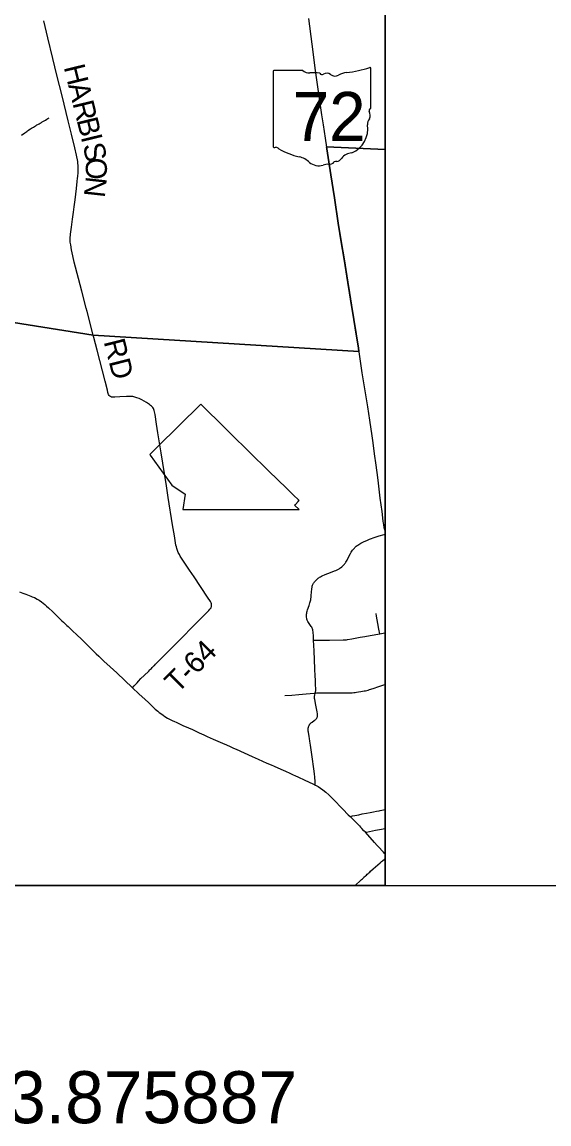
# Model space of a CAD drawing. Extents: x -1.4 to 35.4, y 0 to 22.
# Drawn here: x 22.883 to 24.301, y 12.413 to 15.379 of the extents above; entities that cross this region are included whole.
import ezdxf

# ---------------------------------------------------------------- set-up
doc = ezdxf.new("R2010")
doc.units = 0
for name, color, linetype in [('GM_X_City_Street', 7, 'Continuous'), ('GM_X_County_Road', 7, 'Continuous'), ('GM_X_County_Text', 7, 'Continuous'), ('GM_X_Minor_River', 7, 'Continuous'), ('GM_X_State_Location', 7, 'Continuous'), ('GM_X_State_Route', 7, 'Continuous'), ('GM_X_State_Shield', 7, 'Continuous'), ('GM_X_Township_Road', 7, 'Continuous'), ('GM_X_Township_Road_Text', 7, 'Continuous'), ('SC_Scratch1', 7, 'Continuous'), ('SH_Border', 7, 'Continuous'), ('SH_Text', 7, 'Continuous')]:
    doc.layers.add(name, color=color, linetype=linetype)

msp = doc.modelspace()

# ---------------------------------------------------------------- linework, layer by layer
at = {"layer": 'GM_X_City_Street'}
msp.add_line((23.8576, 13.1418), (23.8598, 13.1427), dxfattribs=at)
for points in [[(23.6675, 13.7148), (23.6668, 13.7287), (23.6663, 13.734), (23.666, 13.7374), (23.6656, 13.7406), (23.6651, 13.7431), (23.6644, 13.7456), (23.6636, 13.7476), (23.6626, 13.7496), (23.6611, 13.7518), (23.6552, 13.7597), (23.6535, 13.7624), (23.6521, 13.765), (23.6512, 13.7671), (23.6505, 13.7689), (23.6497, 13.7711), (23.6492, 13.773), (23.6486, 13.7765), (23.6483, 13.7786), (23.6483, 13.7801), (23.6483, 13.7826), (23.6485, 13.7849), (23.6489, 13.7878), (23.6495, 13.7903), (23.6503, 13.7934), (23.6512, 13.7962), (23.6554, 13.8079), (23.6567, 13.8116), (23.6577, 13.815), (23.6585, 13.818), (23.6592, 13.8205), (23.6597, 13.8232), (23.6602, 13.826), (23.6608, 13.8309), (23.6613, 13.8353), (23.6627, 13.8527), (23.6629, 13.8549), (23.6632, 13.8569), (23.6636, 13.8587), (23.664, 13.8605), (23.6647, 13.8626), (23.6654, 13.8644), (23.6663, 13.8663), (23.6674, 13.8684), (23.6686, 13.8702), (23.6698, 13.8717), (23.671, 13.8732), (23.6725, 13.875), (23.674, 13.8766), (23.676, 13.8784), (23.6778, 13.8799), (23.6798, 13.8815), (23.6817, 13.8828), (23.6838, 13.8842), (23.6862, 13.8857), (23.6886, 13.8869), (23.6923, 13.8886), (23.6965, 13.8905), (23.703, 13.8933), (23.7085, 13.8956), (23.7236, 13.9012), (23.7276, 13.9028), (23.7311, 13.9043), (23.7341, 13.9057), (23.7362, 13.9069), (23.7384, 13.9083), (23.7398, 13.9094), (23.7433, 13.9122), (23.7469, 13.9157), (23.7504, 13.9195), (23.7518, 13.9213), (23.753, 13.9228), (23.7544, 13.925), (23.756, 13.9278), (23.7575, 13.9303), (23.7624, 13.9402), (23.7668, 13.9482), (23.7685, 13.9514), (23.7702, 13.9542), (23.7722, 13.9569), (23.774, 13.9592), (23.7754, 13.961), (23.7772, 13.9628), (23.7788, 13.9643), (23.7805, 13.966), (23.7825, 13.9676), (23.7847, 13.9695), (23.7869, 13.9711), (23.7893, 13.9726), (23.7917, 13.9741), (23.7944, 13.9757), (23.7982, 13.9777), (23.8017, 13.9793), (23.813, 13.9845), (23.8183, 13.9867), (23.8233, 13.9887), (23.828, 13.9906), (23.8332, 13.9924), (23.8387, 13.9942), (23.8438, 13.9957), (23.8573, 13.9995), (23.8598, 14.0001)], [(23.8455, 13.7321), (23.8432, 13.7442), (23.8403, 13.7594), (23.8368, 13.7795), (23.8356, 13.7863)], [(23.8455, 13.7321), (23.8589, 13.7343), (23.8598, 13.7345)], [(23.6675, 13.7148), (23.6717, 13.7149), (23.7102, 13.7152), (23.7469, 13.7154), (23.7505, 13.7156), (23.7527, 13.7158), (23.756, 13.7162), (23.7588, 13.7167), (23.7707, 13.7188), (23.7927, 13.723), (23.805, 13.7252), (23.8199, 13.7277), (23.8455, 13.7321)], [(23.672, 13.5726), (23.6726, 13.5753), (23.6732, 13.579), (23.6734, 13.581), (23.6734, 13.5829), (23.6729, 13.5953), (23.6723, 13.6077), (23.6719, 13.6176), (23.671, 13.6381), (23.6688, 13.6859), (23.6675, 13.7148)], [(23.672, 13.5726), (23.6753, 13.5729), (23.6803, 13.5732), (23.6874, 13.5735), (23.7025, 13.5733), (23.7275, 13.5731), (23.746, 13.5731), (23.7578, 13.573), (23.7671, 13.5731), (23.771, 13.5734), (23.7756, 13.5738), (23.7791, 13.5742), (23.7833, 13.5748), (23.7886, 13.5755), (23.7944, 13.5764), (23.8035, 13.5781), (23.8074, 13.5789), (23.8108, 13.5797), (23.8142, 13.5806), (23.818, 13.5818), (23.8275, 13.5851), (23.8433, 13.5905), (23.8563, 13.5948), (23.8598, 13.5959)], [(23.5901, 13.5656), (23.6091, 13.5671), (23.6277, 13.5687), (23.6476, 13.5704), (23.6687, 13.5723), (23.672, 13.5726)], [(23.6717, 13.325), (23.6717, 13.3274), (23.6716, 13.3342), (23.6714, 13.3378), (23.6711, 13.3421), (23.6706, 13.3473), (23.6698, 13.3543), (23.6687, 13.3627), (23.6627, 13.407), (23.659, 13.4323), (23.6582, 13.438), (23.6575, 13.4427), (23.6562, 13.45), (23.6553, 13.4556), (23.6534, 13.4671), (23.653, 13.4702), (23.6528, 13.4718), (23.6528, 13.4732), (23.6528, 13.4745), (23.6529, 13.4755), (23.653, 13.4769), (23.6533, 13.4786), (23.6535, 13.4798), (23.6538, 13.4811), (23.6541, 13.482), (23.6546, 13.4834), (23.6551, 13.4845), (23.6556, 13.4856), (23.6561, 13.4866), (23.6567, 13.4876), (23.6574, 13.4886), (23.6581, 13.4895), (23.6586, 13.4902), (23.6593, 13.4909), (23.6598, 13.4916), (23.6605, 13.4922), (23.6613, 13.493), (23.6622, 13.4937), (23.6632, 13.4944), (23.6688, 13.4983), (23.6704, 13.4995), (23.6719, 13.5006), (23.6731, 13.5018), (23.6742, 13.5029), (23.6751, 13.504), (23.6758, 13.505), (23.6764, 13.5061), (23.6771, 13.5073), (23.6776, 13.5087), (23.6779, 13.5098), (23.6781, 13.511), (23.6782, 13.5124), (23.6782, 13.5137), (23.6781, 13.5149), (23.6779, 13.5163), (23.6769, 13.5219), (23.6736, 13.5396), (23.6707, 13.5548), (23.6703, 13.5577), (23.6701, 13.5597), (23.67, 13.5615), (23.6701, 13.5633), (23.6703, 13.565), (23.6706, 13.5668), (23.672, 13.5726)], [(23.7655, 13.2402), (23.7699, 13.2411), (23.7723, 13.2416), (23.7783, 13.2428), (23.7888, 13.2451), (23.7979, 13.2471), (23.8101, 13.2494), (23.8196, 13.2512), (23.8287, 13.253), (23.8371, 13.2543), (23.8436, 13.2556), (23.8466, 13.2561), (23.8598, 13.2588)], [(23.8598, 13.1392), (23.8576, 13.1418), (23.8553, 13.1444), (23.852, 13.148), (23.845, 13.1557), (23.8389, 13.1623), (23.8316, 13.1701), (23.8068, 13.1977), (23.8027, 13.2021), (23.797, 13.2082), (23.7938, 13.2117)], [(23.8068, 13.1977), (23.8098, 13.1983), (23.8342, 13.2031), (23.8504, 13.2063), (23.8592, 13.2082), (23.8598, 13.2083)], [(23.7794, 13.0546), (23.7833, 13.0582), (23.7909, 13.0653), (23.7962, 13.0703), (23.7989, 13.0728), (23.8015, 13.0753), (23.8029, 13.0765), (23.8068, 13.0802), (23.8096, 13.0826), (23.8118, 13.0846), (23.8145, 13.0872), (23.8159, 13.0884), (23.8186, 13.0908), (23.8208, 13.0929), (23.8277, 13.099), (23.8463, 13.1154), (23.8504, 13.119), (23.8527, 13.1211), (23.8579, 13.1258), (23.8598, 13.1275)]]:
    msp.add_lwpolyline(points, dxfattribs=at)
at = {"layer": 'GM_X_County_Road'}
for points in [[(22.8756, 13.8453), (22.8849, 13.8418), (22.893, 13.8387), (22.9063, 13.8335), (22.9103, 13.8317), (22.9162, 13.8295), (22.9238, 13.8253), (22.9288, 13.8226), (22.9349, 13.8182), (22.9398, 13.8145), (22.9441, 13.8108), (22.9488, 13.8068), (22.9541, 13.8016), (22.9654, 13.7909), (22.9743, 13.7823), (22.9806, 13.7763), (22.9837, 13.7733), (22.9901, 13.7674), (22.9942, 13.7637), (22.9982, 13.7598), (23, 13.7582), (23.0034, 13.7547), (23.0069, 13.7513), (23.0105, 13.7479), (23.0149, 13.7438), (23.0207, 13.7382), (23.0284, 13.731), (23.0445, 13.7155), (23.0617, 13.6985), (23.0762, 13.6844), (23.0825, 13.6784), (23.0892, 13.672), (23.0932, 13.6682), (23.103, 13.6588), (23.1199, 13.6432), (23.1377, 13.6268), (23.1593, 13.6062), (23.1792, 13.5875), (23.18, 13.5867)], [(23.18, 13.5867), (23.1974, 13.5706), (23.2138, 13.5554), (23.2227, 13.5468), (23.2329, 13.5369), (23.2384, 13.532), (23.2414, 13.5293)], [(23.2414, 13.5293), (23.2481, 13.5234), (23.252, 13.5203), (23.2559, 13.5174), (23.2624, 13.5127), (23.267, 13.5096), (23.2744, 13.5052), (23.2793, 13.5026), (23.2882, 13.4982), (23.291, 13.4969), (23.2994, 13.493), (23.3045, 13.4906), (23.3117, 13.4873), (23.3174, 13.4847), (23.3247, 13.4813), (23.3309, 13.4786), (23.3411, 13.4741), (23.3519, 13.4692), (23.3598, 13.4657), (23.3723, 13.4601), (23.3812, 13.4558), (23.397, 13.4486), (23.4094, 13.4432), (23.4162, 13.4402), (23.4219, 13.4377), (23.4326, 13.4329), (23.4428, 13.4284), (23.4462, 13.4269), (23.4518, 13.4243), (23.4592, 13.4211), (23.5022, 13.4018), (23.518, 13.3948)], [(23.518, 13.3948), (23.5416, 13.3842), (23.553, 13.3791), (23.5615, 13.3753)], [(23.5615, 13.3753), (23.579, 13.3676), (23.5914, 13.3621)], [(23.5914, 13.3621), (23.6033, 13.3568), (23.6103, 13.3537), (23.6192, 13.3496), (23.6248, 13.3472), (23.6441, 13.3384), (23.6654, 13.3283), (23.6717, 13.325)], [(23.6717, 13.325), (23.6747, 13.3234), (23.6795, 13.3207), (23.6858, 13.3167), (23.6923, 13.3121), (23.7, 13.3059), (23.7084, 13.2985), (23.7169, 13.2903), (23.7273, 13.2796), (23.7389, 13.2676), (23.746, 13.2598), (23.7608, 13.2447), (23.7655, 13.2402)], [(23.7655, 13.2402), (23.7746, 13.2314), (23.7766, 13.2295), (23.7907, 13.215), (23.7938, 13.2117)]]:
    msp.add_lwpolyline(points, dxfattribs=at)
at = {"layer": 'GM_X_County_Text'}
msp.add_lwpolyline([(23.3157, 14.0665), (23.6283, 14.0665), (23.6165, 14.0782), (23.6171, 14.0788), (23.6184, 14.0802), (23.6258, 14.0884), (23.628, 14.0908), (23.6282, 14.091), (23.6258, 14.0933), (23.6141, 14.1048), (23.6083, 14.1104), (23.6081, 14.1104), (23.5954, 14.1228), (23.546, 14.1712), (23.4437, 14.2717), (23.43, 14.2851), (23.3636, 14.3503), (23.2468, 14.2341), (23.2414, 14.2287), (23.227, 14.2144), (23.2279, 14.2132), (23.2859, 14.1322), (23.322, 14.1082)], close=True, dxfattribs=at)
at = {"layer": 'GM_X_Minor_River'}
msp.add_lwpolyline([(22.8814, 15.0742), (22.8898, 15.0806), (22.8925, 15.0821), (22.8955, 15.0843), (22.8974, 15.0858), (22.9005, 15.088), (22.904, 15.0902), (22.9059, 15.0914), (22.9078, 15.0928), (22.9097, 15.094), (22.912, 15.0951), (22.9139, 15.0962), (22.9162, 15.0977), (22.9185, 15.0992), (22.9204, 15.1003), (22.9227, 15.1018), (22.925, 15.1032), (22.9273, 15.1043), (22.9292, 15.1051), (22.9319, 15.1066), (22.9349, 15.1084), (22.9372, 15.1099), (22.9407, 15.1118), (22.9437, 15.1136), (22.9456, 15.1147), (22.9491, 15.1173), (22.9518, 15.1192), (22.9541, 15.1203), (22.9556, 15.1207)], dxfattribs=at)
at = {"layer": 'GM_X_State_Route'}
for points in [[(23.7028, 15.0422), (23.6991, 15.0664), (23.6937, 15.102), (23.6896, 15.129), (23.6835, 15.1733), (23.673, 15.2484), (23.6636, 15.3192), (23.6544, 15.3888)], [(23.7898, 14.4913), (23.7881, 14.5017), (23.7823, 14.5391), (23.7757, 14.5777), (23.7697, 14.6158), (23.7643, 14.6501), (23.7597, 14.6777), (23.7497, 14.7409), (23.7418, 14.7875), (23.7339, 14.8372), (23.7235, 14.9054), (23.7142, 14.9675), (23.7035, 15.0375), (23.7028, 15.0422)], [(23.8558, 14.0302), (23.8551, 14.0353), (23.852, 14.0612), (23.847, 14.0975), (23.8419, 14.1375), (23.84, 14.1529), (23.8355, 14.1861), (23.8313, 14.2169), (23.8276, 14.2458), (23.8248, 14.2649), (23.8188, 14.3071), (23.8132, 14.3433), (23.7985, 14.4348), (23.7898, 14.4913)], [(23.8598, 14.0093), (23.8585, 14.0145), (23.8578, 14.0175), (23.8572, 14.0209), (23.8567, 14.0238), (23.8564, 14.0262), (23.8558, 14.0302)]]:
    msp.add_lwpolyline(points, dxfattribs=at)
at = {"layer": 'GM_X_State_Shield'}
for p, q in [((23.6381, 15.2483), (23.5609, 15.2483)), ((23.8219, 15.1486), (23.8219, 15.2533)), ((23.5583, 15.2449), (23.5583, 15.0447)), ((23.8219, 15.1486), (23.8219, 15.1486))]:
    msp.add_line(p, q, dxfattribs=at)
for centre, radius, start, end in [((23.5613, 15.2453), 0.00305, 98.1301, 188.1301), ((23.6565, 15.2715), 0.0296, 231.6195, 271.1119), ((23.728, 15.5211), 0.2796, 275.8445, 288.9065), ((23.819, 15.2537), 0.00294, 351.8621, 97.738), ((23.6663, 15.136), 0.1064, 80.4867, 94.9883), ((23.6904, 15.2463), 0.00855, 219.7921, 297.1024), ((23.703, 15.2232), 0.0178, 54.4667, 119.1411), ((23.7259, 15.2549), 0.0214, 233.8562, 294.8282), ((23.7637, 15.1872), 0.0563, 97.3462, 120.7689), ((23.8213, 15.1409), 0.00454, 107.944, 210.337), ((23.7924, 15.1277), 0.0273, 340.033, 23.6496), ((23.8188, 15.1482), 0.00314, 289.6038, 7.7341), ((23.7437, 15.0915), 0.0699, 292.3089, 8.9858), ((23.8325, 15.1048), 0.0198, 136.8065, 186.9296), ((23.5613, 15.0443), 0.00308, 171.9584, 258.3066), ((23.5618, 15.0648), 0.0235, 267.339, 280.6039), ((23.5666, 15.0332), 0.00848, 29.7484, 93.2717), ((23.6737, 15.213), 0.2019, 240.4129, 257.1985), ((23.6135, 14.9548), 0.0632, 47.1842, 75.836), ((23.7246, 15.0253), 0.0226, 282.8732, 323.2771), ((23.7732, 14.9886), 0.0383, 94.4031, 142.5768), ((23.6818, 15.0322), 0.0401, 230.7004, 286.2918), ((23.705, 14.963), 0.0329, 85.6951, 111.2099), ((23.7079, 15.0172), 0.0214, 268.777, 315.5493), ((23.7272, 14.9978), 0.00601, 65.7517, 132.6484)]:
    msp.add_arc(centre, radius, start, end, dxfattribs=at)
at = {"layer": 'GM_X_Township_Road'}
msp.add_line((23.0743, 14.5356), (23.0576, 14.5996), dxfattribs=at)
for points in [[(23.0576, 14.5996), (23.0554, 14.6082), (23.0435, 14.6546), (23.0346, 14.6882), (23.0233, 14.7328), (23.0195, 14.7491), (23.0159, 14.7661), (23.0136, 14.779), (23.0125, 14.7866), (23.0123, 14.7914), (23.0123, 14.7961), (23.0125, 14.8002), (23.0129, 14.8045), (23.0133, 14.8076), (23.0155, 14.8263), (23.0184, 14.8484), (23.0209, 14.8669), (23.0228, 14.8816), (23.0235, 14.8878), (23.0253, 14.9007), (23.029, 14.9305), (23.0313, 14.95), (23.0322, 14.9584), (23.0327, 14.963), (23.0336, 14.9742), (23.0341, 14.9838), (23.0341, 14.989), (23.0338, 14.9933), (23.0333, 14.9978), (23.0326, 15.0031), (23.0294, 15.0206), (23.0248, 15.0399), (23.0158, 15.0766), (23.0066, 15.1133), (22.9906, 15.1798), (22.9767, 15.2358), (22.9657, 15.2805), (22.9521, 15.336), (22.941, 15.3825)], [(23.3336, 13.9037), (23.3087, 13.9412), (23.3061, 13.9456), (23.3031, 13.9508), (23.3018, 13.9536), (23.3009, 13.9559), (23.3, 13.9587), (23.2992, 13.9616), (23.2982, 13.9661), (23.2971, 13.9708), (23.2927, 13.9959), (23.2878, 14.0253), (23.2761, 14.0989), (23.2711, 14.1302), (23.2615, 14.1916), (23.257, 14.2192), (23.2484, 14.2732), (23.2447, 14.2965), (23.2406, 14.3228), (23.239, 14.33), (23.2384, 14.3329), (23.2374, 14.3358), (23.2364, 14.3384), (23.2345, 14.341), (23.2329, 14.343), (23.2309, 14.3447), (23.2284, 14.3468), (23.2258, 14.3489), (23.2175, 14.3543), (23.2047, 14.3619), (23.1981, 14.3652), (23.1919, 14.3677), (23.1866, 14.3694), (23.1812, 14.3705), (23.1739, 14.3711), (23.164, 14.3711), (23.1455, 14.3699), (23.1324, 14.369), (23.1272, 14.369), (23.1239, 14.3693), (23.1212, 14.3706), (23.1192, 14.372), (23.1174, 14.3735), (23.1157, 14.3766), (23.1139, 14.3814), (23.1123, 14.3875), (23.1063, 14.4122), (23.0846, 14.4958), (23.0758, 14.5301), (23.0743, 14.5356)], [(23.393, 13.8108), (23.3926, 13.8131), (23.3919, 13.8151), (23.3896, 13.8191), (23.3823, 13.8306), (23.3456, 13.8855), (23.34, 13.894), (23.3336, 13.9037)], [(23.18, 13.5867), (23.1841, 13.5916), (23.1861, 13.5939), (23.1871, 13.5949), (23.1922, 13.6005), (23.196, 13.6045), (23.2029, 13.6115), (23.2112, 13.6198), (23.2236, 13.6318), (23.2266, 13.6348), (23.2288, 13.6369), (23.2309, 13.639), (23.233, 13.6411), (23.2347, 13.6428), (23.2372, 13.6454), (23.2388, 13.647), (23.2418, 13.6499), (23.248, 13.6563), (23.2778, 13.6862), (23.2839, 13.6924), (23.297, 13.7055), (23.3162, 13.7249), (23.339, 13.7478), (23.3525, 13.7615), (23.3644, 13.7733), (23.3811, 13.7899), (23.3857, 13.7951), (23.3884, 13.798), (23.3906, 13.8007), (23.3915, 13.8024), (23.3922, 13.8039), (23.3928, 13.8058), (23.3931, 13.8078), (23.3931, 13.8091), (23.393, 13.8108)]]:
    msp.add_lwpolyline(points, dxfattribs=at)
at = {"layer": 'SC_Scratch1'}
msp.add_line((-1.4282, 13.0546), (35.3749, 13.0546), dxfattribs=at)
for points in [[(20.9965, 14.7655), (22.1854, 14.6488), (22.5487, 14.6191), (23.0741, 14.5361), (23.7895, 14.4918), (23.7879, 14.5022), (23.782, 14.5397), (23.7755, 14.5782), (23.7695, 14.6163), (23.7641, 14.6507), (23.7594, 14.6783), (23.7495, 14.7415), (23.7416, 14.788), (23.7337, 14.8377), (23.7233, 14.9059), (23.7139, 14.968), (23.7032, 15.038), (23.7025, 15.0427), (23.8598, 15.0361), (23.8598, 16.7067)], [(20.6952, 13.0546), (23.8598, 13.0546), (23.8598, 15.0361), (23.7025, 15.0427), (23.7032, 15.038), (23.7139, 14.968), (23.7233, 14.9059), (23.7337, 14.8377), (23.7416, 14.788), (23.7495, 14.7415), (23.7594, 14.6783), (23.7641, 14.6507), (23.7695, 14.6163), (23.7755, 14.5782), (23.782, 14.5397), (23.7879, 14.5022), (23.7895, 14.4918), (23.0741, 14.5361), (22.5487, 14.6191), (22.1854, 14.6488), (20.9965, 14.7655)]]:
    msp.add_lwpolyline(points, dxfattribs=at)
at = {"layer": 'SH_Border'}
msp.add_lwpolyline([(17.0598, 19.8546), (23.8598, 19.8546), (23.8598, 13.0546), (17.0598, 13.0546)], close=True, dxfattribs=at)

# ---------------------------------------------------------------- texts
at = {"layer": 'GM_X_State_Location'}
for s in ['s', 'r']:
    msp.add_text(s, height=0.000189, dxfattribs=at).set_placement((23.6871, 15.1315))
msp.add_text('72', height=0.000189, rotation=0, dxfattribs=at).set_placement((23.6394, 15.1177))
at = {"layer": 'GM_X_State_Shield'}
msp.add_text('72', height=0.13184, dxfattribs=at).set_placement((23.6114, 15.0589))
at = {"layer": 'GM_X_Township_Road_Text'}
for s, height, rotation, p in [('H', 0.0568, 283.7412, (22.9945, 15.2578)), ('A', 0.0568, 283.744, (23.0064, 15.2092)), ('R', 0.0568, 283.7409, (23.0182, 15.1607)), ('B', 0.0568, 283.7409, (23.0293, 15.1153)), ('I', 0.0568, 283.6803, (23.0404, 15.07)), ('S', 0.0568, 282.5876, (23.0459, 15.0476)), ('O', 0.0568, 270.9508, (23.0538, 15.0132)), ('N', 0.0568, 263.766, (23.0548, 14.9651)), ('RD', 0.05682, 284.2798, (23.1022, 14.5187)), ('T-64', 0.05682, 45.2458, (23.3013, 13.5698))]:
    msp.add_text(s, height=height, rotation=rotation, dxfattribs=at).set_placement(p)
at = {"layer": 'SH_Text'}
msp.add_text('LONGITUDE: -83.875887', height=0.14, dxfattribs=at).set_placement((21.4798, 12.4146))

doc.saveas('drawing.dxf')
